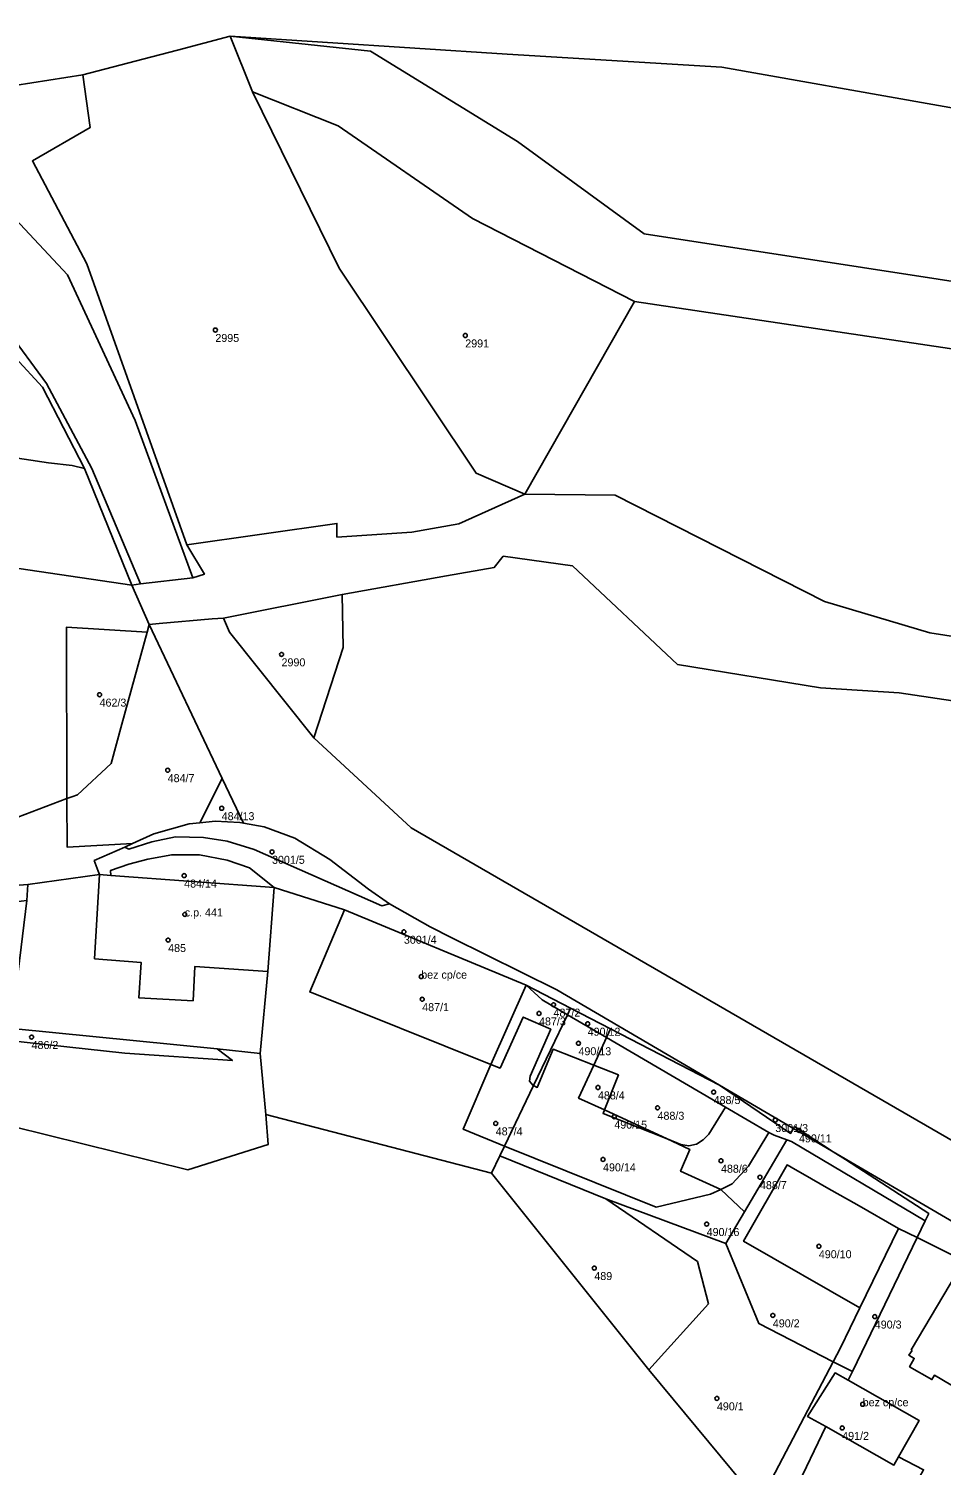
# Model space of a CAD drawing. Extents: x -878211 to -870363, y -1058464 to -1052522.
# Drawn here: x -874055.8 to -873941.8, y -1056425.6 to -1056246.1 of the extents above; entities that cross this region are included whole.
import ezdxf

# ---------------------------------------------------------------- set-up
doc = ezdxf.new("R2010")
doc.units = 0
for name, color, linetype in [('Definiční body', 7, 'Continuous'), ('Polygon budovy', 7, 'Continuous'), ('Polygon parcely', 7, 'Continuous')]:
    doc.layers.add(name, color=color, linetype=linetype)

msp = doc.modelspace()

# ---------------------------------------------------------------- linework, layer by layer
at = {"layer": 'Definiční body'}
for centre in [(-874032.51, -1056283.74994), (-874001.28, -1056284.42994), (-874024.24, -1056324.27994), (-874046.98, -1056329.30994), (-874038.47, -1056338.74994), (-874031.72, -1056343.49994), (-874025.43, -1056348.94994), (-874036.41, -1056351.91994), (-874036.33, -1056356.76994), (-874008.95, -1056358.93994), (-874038.41, -1056359.96994), (-874006.78, -1056364.53994), (-874006.66, -1056367.35994), (-873990.25, -1056368.04994), (-873992.06, -1056369.13994), (-873985.98, -1056370.42994), (-874055.48, -1056372.08994), (-873987.13, -1056372.86994), (-873984.7, -1056378.38994), (-873970.24, -1056378.96994), (-873977.25, -1056380.92994), (-873997.47, -1056382.87994), (-873982.65, -1056382.03994), (-873962.53, -1056382.45994), (-873959.57, -1056383.75994), (-873984.06, -1056387.37994), (-873969.32, -1056387.54994), (-873964.45, -1056389.59994), (-873971.11, -1056395.45994), (-873957.09, -1056398.22994), (-873985.15, -1056400.95994), (-873962.84, -1056406.86994), (-873950.1, -1056407.01994), (-873969.83, -1056417.23994), (-873951.61, -1056417.96994), (-873954.17, -1056420.92994)]:
    msp.add_circle(centre, 0.25, dxfattribs=at)
at = {"layer": 'Polygon budovy'}
for points in [[(-874047.62, -1056362.33), (-874041.77, -1056362.79), (-874042.09, -1056367.18), (-874035.3, -1056367.56), (-874035.06, -1056363.25), (-874025.94, -1056363.91), (-874025.16, -1056353.39), (-874045.59, -1056351.89), (-874047.01, -1056351.79)], [(-874016.36, -1056356.19), (-874020.72, -1056366.45), (-873998.1, -1056375.5), (-873993.66, -1056365.6)], [(-873945.43, -1056411.23), (-873945.83, -1056411.85), (-873945.16, -1056412.23), (-873945.76, -1056413.27), (-873942.95, -1056414.89), (-873942.65, -1056414.34), (-873938.55, -1056416.73), (-873937.97, -1056415.7), (-873934.26, -1056417.86), (-873928.59, -1056408.25), (-873928.47, -1056408.03), (-873932.57, -1056405.61), (-873932.73, -1056405.82), (-873937.42, -1056403.01), (-873939.88, -1056401.63), (-873945.55, -1056411.15)], [(-873958.49, -1056419.48), (-873956.22, -1056420.76), (-873947.71, -1056425.57), (-873947.12, -1056424.52), (-873944.56, -1056419.98), (-873953.43, -1056414.97), (-873955.06, -1056414.05)]]:
    msp.add_lwpolyline(points, close=True, dxfattribs=at)
at = {"layer": 'Polygon parcely'}
for points in [[(-874079.57, -1056258.86), (-874067.1, -1056262.42), (-874061.1, -1056266.05), (-874050.97, -1056276.86), (-874042.54, -1056295.05), (-874035.32, -1056314.71), (-874033.87, -1056314.23), (-874036.08, -1056310.57), (-874048.58, -1056275.46), (-874055.38, -1056262.61), (-874048.16, -1056258.46), (-874049.09, -1056251.87), (-874059.72, -1056253.54), (-874075.21, -1056253.33), (-874110.6, -1056246.1), (-874111.48, -1056250.46), (-874089.99, -1056256.06), (-874082.23, -1056258.11)], [(-874049.09, -1056251.87), (-874048.16, -1056258.46), (-874055.38, -1056262.61), (-874048.58, -1056275.46), (-874036.08, -1056310.57), (-874017.31, -1056307.91), (-874017.32, -1056309.62), (-874007.97, -1056309.02), (-874002.08, -1056307.95), (-873993.82, -1056304.25), (-873999.93, -1056301.64), (-874017.02, -1056276.02), (-874027.88, -1056253.98), (-874030.65, -1056247.03), (-874037.26, -1056248.76), (-874042.53, -1056250.15)], [(-873797.24, -1056300.31), (-873896.52, -1056284.41), (-873978.91, -1056271.72), (-873994.77, -1056260.17), (-874013.14, -1056248.9), (-874030.65, -1056247.03), (-874027.88, -1056253.98), (-874017.16, -1056258.25), (-874000.36, -1056269.81), (-873980.12, -1056280.18), (-873897.49, -1056292.51), (-873788.4, -1056310.11), (-873790.45, -1056308.07), (-873795.73, -1056302.13)], [(-873797.24, -1056300.31), (-873819.79, -1056279.67), (-873848.06, -1056269.06), (-873855.46, -1056263.87), (-873865.64, -1056260.91), (-873876.47, -1056261.7), (-873908.1, -1056261.09), (-873916.49, -1056260.24), (-873969.22, -1056250.9), (-873996.05, -1056249.29), (-874030.65, -1056247.03), (-874013.14, -1056248.9), (-873994.77, -1056260.17), (-873978.91, -1056271.72), (-873896.52, -1056284.41)], [(-874116.49, -1056257.43), (-874101.93, -1056260.55), (-874088.26, -1056264.21), (-874075.17, -1056269.51), (-874063.93, -1056278.01), (-874058.57, -1056283.7), (-874053.6, -1056290.43), (-874047.93, -1056301.04), (-874041.87, -1056315.47), (-874035.32, -1056314.71), (-874042.54, -1056295.05), (-874050.97, -1056276.86), (-874061.1, -1056266.05), (-874067.1, -1056262.42), (-874079.57, -1056258.86), (-874082.23, -1056258.11), (-874089.99, -1056256.06), (-874111.48, -1056250.46), (-874115.23, -1056249.69)], [(-874017.16, -1056258.25), (-874027.88, -1056253.98), (-874017.02, -1056276.02), (-873999.93, -1056301.64), (-873993.82, -1056304.25), (-873980.12, -1056280.18), (-874000.36, -1056269.81)], [(-874122.76, -1056271.35), (-874123.64, -1056273.32), (-874130.06, -1056287.71), (-874125.56, -1056289.45), (-874053.37, -1056300.34), (-874050.4, -1056300.68), (-874048.88, -1056301.03), (-874054.11, -1056290.88), (-874057.5, -1056287.22), (-874065.86, -1056278.28), (-874072.94, -1056272.77), (-874076.09, -1056270.72), (-874084.7, -1056267.52), (-874093.85, -1056264.5), (-874098.46, -1056263.09), (-874117.05, -1056258.67), (-874118.47, -1056261.73), (-874120.51, -1056266.29), (-874121.47, -1056268.45)], [(-874117.05, -1056258.67), (-874098.46, -1056263.09), (-874093.85, -1056264.5), (-874084.7, -1056267.52), (-874076.09, -1056270.72), (-874072.94, -1056272.77), (-874065.86, -1056278.28), (-874057.5, -1056287.22), (-874054.11, -1056290.88), (-874048.88, -1056301.03), (-874042.96, -1056315.61), (-874041.87, -1056315.47), (-874047.93, -1056301.04), (-874053.6, -1056290.43), (-874058.57, -1056283.7), (-874063.93, -1056278.01), (-874075.17, -1056269.51), (-874088.26, -1056264.21), (-874101.93, -1056260.55), (-874116.49, -1056257.43)], [(-873735.34, -1056370.05), (-873761.72, -1056350.69), (-873776.57, -1056335.15), (-873783.86, -1056316.68), (-873788.4, -1056310.11), (-873897.49, -1056292.51), (-873980.12, -1056280.18), (-873993.82, -1056304.25), (-873982.54, -1056304.39), (-873956.39, -1056317.67), (-873943.22, -1056321.59), (-873812.86, -1056341.87), (-873796.72, -1056345.64), (-873789.88, -1056348.96), (-873752.61, -1056361.94)], [(-874100.74, -1056320.17), (-874102.19, -1056334.51), (-874138.68, -1056343.87), (-874136.61, -1056351.17), (-874136.39, -1056351.63), (-874114.3, -1056348.91), (-874062.31, -1056346.55), (-874061.62, -1056346.29), (-874051.06, -1056342.3), (-874051.12, -1056320.88), (-874041.05, -1056321.49), (-874040.79, -1056320.53), (-874042.96, -1056315.61), (-874063.63, -1056312.59), (-874076.74, -1056310.47), (-874077.79, -1056318.66), (-874082.04, -1056318.09), (-874082.2, -1056319.45), (-874083.82, -1056319.24), (-874083.65, -1056317.85), (-874089.61, -1056317.03), (-874089.66, -1056318.17), (-874089.96, -1056318.13), (-874100.28, -1056316.61)], [(-874031.51, -1056319.74), (-874030.73, -1056321.5), (-874020.22, -1056334.71), (-874016.52, -1056323.42), (-874016.65, -1056316.8)], [(-874044.19, -1056332.98), (-874041.05, -1056321.49), (-874051.12, -1056320.88), (-874051.06, -1056342.3), (-874050.43, -1056342.06), (-874049.76, -1056341.81), (-874045.54, -1056337.91)], [(-874034.44, -1056345.3), (-874031.66, -1056339.78), (-874040.79, -1056320.53), (-874041.05, -1056321.49), (-874044.19, -1056332.98), (-874045.54, -1056337.91), (-874049.76, -1056341.81), (-874050.43, -1056342.06), (-874051.06, -1056342.3), (-874051.04, -1056348.34), (-874042.85, -1056347.92), (-874040.22, -1056346.68), (-874035.79, -1056345.45)], [(-874034.44, -1056345.3), (-874032.55, -1056345.1), (-874029.45, -1056345.28), (-874028.99, -1056345.36), (-874031.66, -1056339.78)], [(-874042.85, -1056347.92), (-874043.84, -1056348.38), (-874043.31, -1056348.59), (-874040.47, -1056347.68), (-874037.48, -1056347.09), (-874034.01, -1056347.14), (-874031.03, -1056347.6), (-874027.65, -1056348.65), (-874011.71, -1056355.68), (-874010.74, -1056355.42), (-874013.39, -1056353.61), (-874018.19, -1056349.9), (-874022.58, -1056347.23), (-874026.42, -1056345.83), (-874028.99, -1056345.36), (-874029.45, -1056345.28), (-874032.55, -1056345.1), (-874034.44, -1056345.3), (-874035.79, -1056345.45), (-874040.22, -1056346.68)], [(-874043.31, -1056348.59), (-874043.84, -1056348.38), (-874047.64, -1056350.04), (-874047.16, -1056351.36), (-874047.01, -1056351.79), (-874045.59, -1056351.89), (-874045.62, -1056351.28), (-874043.34, -1056350.5), (-874040.93, -1056349.84), (-874037.96, -1056349.3), (-874034.51, -1056349.3), (-874031.05, -1056349.98), (-874028.26, -1056350.94), (-874025.16, -1056353.39), (-874016.36, -1056356.19), (-873993.66, -1056365.6), (-873988.12, -1056368.49), (-873983.13, -1056371.07), (-873969.5, -1056378.1), (-873989.84, -1056366.2), (-874002.94, -1056359.69), (-874005.68, -1056358.3), (-874010.74, -1056355.42), (-874011.71, -1056355.68), (-874027.65, -1056348.65), (-874031.03, -1056347.6), (-874034.01, -1056347.14), (-874037.48, -1056347.09), (-874040.47, -1056347.68)], [(-874045.59, -1056351.89), (-874025.16, -1056353.39), (-874028.26, -1056350.94), (-874031.05, -1056349.98), (-874034.51, -1056349.3), (-874037.96, -1056349.3), (-874040.93, -1056349.84), (-874043.34, -1056350.5), (-874045.62, -1056351.28)], [(-874025.94, -1056363.91), (-874025.16, -1056353.39), (-874045.59, -1056351.89), (-874047.01, -1056351.79), (-874055.94, -1056353.02), (-874056.06, -1056355.02), (-874057.15, -1056363.95), (-874057.92, -1056371), (-874032.3, -1056373.57), (-874026.9, -1056374.16)], [(-873996.96, -1056386.93), (-873996.37, -1056385.7), (-874001.54, -1056383.61), (-873998.1, -1056375.5), (-873993.66, -1056365.6), (-874016.36, -1056356.19), (-874025.16, -1056353.39), (-874025.94, -1056363.91), (-874026.9, -1056374.16), (-874026.22, -1056381.77), (-873998.01, -1056389.1)], [(-874026.22, -1056381.77), (-874026.9, -1056374.16), (-874032.3, -1056373.57), (-874030.38, -1056375.02), (-874043.83, -1056374.1), (-874060.65, -1056372.28), (-874059.69, -1056363.68), (-874057.15, -1056363.95), (-874056.06, -1056355.02), (-874057.5, -1056355.2), (-874062.67, -1056356.52), (-874067.66, -1056357.57), (-874076.8, -1056357.66), (-874085.23, -1056357.74), (-874085.26, -1056363.47), (-874085.27, -1056367.09), (-874072.2, -1056369.4), (-874062.24, -1056372.28), (-874062.24, -1056382.16), (-874035.94, -1056388.69), (-874025.92, -1056385.52)], [(-874032.3, -1056373.57), (-874057.92, -1056371), (-874057.15, -1056363.95), (-874059.69, -1056363.68), (-874060.65, -1056372.28), (-874043.83, -1056374.1), (-874030.38, -1056375.02)], [(-873992.75, -1056378.15), (-873988.51, -1056369.29), (-873991.68, -1056367.44), (-873993.66, -1056365.6), (-873998.1, -1056375.5), (-873996.93, -1056375.96), (-873994.04, -1056369.59), (-873990.59, -1056371.12), (-873993.15, -1056376.97), (-873993.24, -1056377.59), (-873992.84, -1056378.11)], [(-873988.51, -1056369.29), (-873988.12, -1056368.49), (-873993.66, -1056365.6), (-873991.68, -1056367.44)], [(-873983.13, -1056371.07), (-873988.12, -1056368.49), (-873988.51, -1056369.29), (-873983.63, -1056372.14)], [(-873996.37, -1056385.7), (-873992.75, -1056378.15), (-873992.84, -1056378.11), (-873993.24, -1056377.59), (-873993.15, -1056376.97), (-873990.59, -1056371.12), (-873994.04, -1056369.59), (-873996.93, -1056375.96), (-873998.1, -1056375.5), (-874001.54, -1056383.61)], [(-873985.23, -1056375.61), (-873983.63, -1056372.14), (-873988.51, -1056369.29), (-873992.75, -1056378.15), (-873992.28, -1056378.37), (-873990.31, -1056373.62)], [(-873983.89, -1056381.2), (-873976.06, -1056384.81), (-873974.32, -1056385.5), (-873973.35, -1056385.68), (-873972.4, -1056385.47), (-873971.53, -1056384.94), (-873970.83, -1056384.2), (-873968.76, -1056380.83), (-873983.63, -1056372.14), (-873985.23, -1056375.61), (-873982.14, -1056376.82)], [(-873943.79, -1056395.05), (-873943.35, -1056394.14), (-873953.76, -1056387.4), (-873955.28, -1056386.42), (-873960.26, -1056383.5), (-873960.62, -1056384.12), (-873969.5, -1056378.1), (-873983.13, -1056371.07), (-873983.63, -1056372.14), (-873968.76, -1056380.83), (-873963.32, -1056384.02), (-873962.66, -1056384.36), (-873961.1, -1056384.93), (-873960.49, -1056385.15)], [(-873976.06, -1056384.81), (-873984.06, -1056381.64), (-873983.89, -1056381.2), (-873987.12, -1056379.71), (-873985.23, -1056375.61), (-873990.31, -1056373.62), (-873992.28, -1056378.37), (-873992.75, -1056378.15), (-873996.37, -1056385.7), (-873977.43, -1056393.33), (-873970.65, -1056391.73), (-873969.34, -1056391.13), (-873974.38, -1056388.85), (-873973.22, -1056386.12)], [(-873983.89, -1056381.2), (-873982.14, -1056376.82), (-873985.23, -1056375.61), (-873987.12, -1056379.71)], [(-873960.26, -1056383.5), (-873969.5, -1056378.1), (-873960.62, -1056384.12)], [(-873976.06, -1056384.81), (-873983.89, -1056381.2), (-873984.06, -1056381.64)], [(-873973.22, -1056386.12), (-873974.38, -1056388.85), (-873969.34, -1056391.13), (-873967.93, -1056390.42), (-873965.9, -1056388.22), (-873963.32, -1056384.02), (-873968.76, -1056380.83), (-873970.83, -1056384.2), (-873971.53, -1056384.94), (-873972.4, -1056385.47), (-873973.35, -1056385.68), (-873974.32, -1056385.5), (-873976.06, -1056384.81)], [(-873966.37, -1056393.91), (-873961.1, -1056384.93), (-873962.66, -1056384.36), (-873963.32, -1056384.02), (-873965.9, -1056388.22), (-873967.93, -1056390.42), (-873969.34, -1056391.13)], [(-873955.28, -1056386.42), (-873960.13, -1056383.28), (-873960.26, -1056383.5)], [(-873996.96, -1056386.93), (-873983.71, -1056392.31), (-873968.71, -1056397.89), (-873966.37, -1056393.91), (-873969.34, -1056391.13), (-873970.65, -1056391.73), (-873977.43, -1056393.33), (-873996.37, -1056385.7)], [(-873944.81, -1056397.15), (-873943.79, -1056395.05), (-873960.49, -1056385.15), (-873961.1, -1056384.93), (-873966.37, -1056393.91), (-873968.71, -1056397.89), (-873964.58, -1056407.88), (-873955.29, -1056412.65), (-873954.38, -1056410.9), (-873951.96, -1056405.91), (-873966.5, -1056397.61), (-873961.05, -1056388.06), (-873960.06, -1056388.62), (-873959.08, -1056389.18), (-873955.83, -1056391.03), (-873952.36, -1056393.02), (-873947.15, -1056395.99)], [(-873978.35, -1056413.65), (-873970.89, -1056405.44), (-873972.24, -1056400.13), (-873983.71, -1056392.31), (-873996.96, -1056386.93), (-873998.01, -1056389.1)], [(-873947.15, -1056395.99), (-873952.36, -1056393.02), (-873955.83, -1056391.03), (-873959.08, -1056389.18), (-873960.06, -1056388.62), (-873961.05, -1056388.06), (-873966.5, -1056397.61), (-873951.96, -1056405.91)], [(-873955.29, -1056412.65), (-873964.58, -1056407.88), (-873968.71, -1056397.89), (-873983.71, -1056392.31), (-873972.24, -1056400.13), (-873970.89, -1056405.44), (-873978.35, -1056413.65), (-873964.96, -1056429.77), (-873961.38, -1056432.1), (-873960.11, -1056428.84), (-873962.99, -1056427.37)], [(-873951.96, -1056405.91), (-873954.38, -1056410.9), (-873955.29, -1056412.65), (-873952.9, -1056413.88), (-873944.81, -1056397.15), (-873947.15, -1056395.99)], [(-873932.43, -1056403.66), (-873936.47, -1056401.3), (-873944.81, -1056397.15), (-873952.9, -1056413.88), (-873953.43, -1056414.97), (-873944.56, -1056419.98), (-873947.12, -1056424.52), (-873944.01, -1056426.16), (-873944.45, -1056426.98), (-873931.21, -1056433.8), (-873930.74, -1056433.01), (-873911.61, -1056442.82), (-873910.82, -1056441.38), (-873924.77, -1056434.07), (-873923.48, -1056431.37), (-873928.47, -1056428.69), (-873917.49, -1056413.02), (-873927.7, -1056406.62)], [(-873953.43, -1056414.97), (-873952.9, -1056413.88), (-873955.29, -1056412.65), (-873962.99, -1056427.37), (-873960.11, -1056428.84), (-873956.22, -1056420.76), (-873958.49, -1056419.48), (-873955.06, -1056414.05)], [(-873947.71, -1056425.57), (-873947.12, -1056424.52), (-873944.56, -1056419.98), (-873953.43, -1056414.97), (-873955.06, -1056414.05), (-873958.49, -1056419.48), (-873956.22, -1056420.76)], [(-873947.71, -1056425.57), (-873956.22, -1056420.76), (-873960.11, -1056428.84), (-873904.28, -1056455.41), (-873901.21, -1056448.18), (-873911.61, -1056442.82), (-873930.74, -1056433.01), (-873931.21, -1056433.8), (-873944.45, -1056426.98), (-873944.01, -1056426.16), (-873947.12, -1056424.52)]]:
    msp.add_lwpolyline(points, close=True, dxfattribs=at)
for points in [[(-874059.72, -1056253.54), (-874049.09, -1056251.87), (-874042.53, -1056250.15), (-874037.26, -1056248.76), (-874030.65, -1056247.03), (-873996.05, -1056249.29), (-873969.22, -1056250.9), (-873916.49, -1056260.24), (-873908.1, -1056261.09), (-873876.47, -1056261.7), (-873865.64, -1056260.91)], [(-874063.63, -1056312.59), (-874042.96, -1056315.61), (-874048.88, -1056301.03), (-874050.4, -1056300.68), (-874053.37, -1056300.34), (-874125.56, -1056289.45)], [(-873812.86, -1056341.87), (-873943.22, -1056321.59), (-873956.39, -1056317.67), (-873982.54, -1056304.39), (-873993.82, -1056304.25), (-874002.08, -1056307.95), (-874007.97, -1056309.02), (-874017.32, -1056309.62), (-874017.31, -1056307.91), (-874036.08, -1056310.57), (-874033.87, -1056314.23), (-874035.32, -1056314.71), (-874041.87, -1056315.47), (-874042.96, -1056315.61), (-874040.79, -1056320.53), (-874039.53, -1056320.42), (-874032.89, -1056319.84), (-874031.51, -1056319.74), (-874016.65, -1056316.8), (-874003.62, -1056314.46), (-873997.65, -1056313.41), (-873996.53, -1056311.99), (-873987.89, -1056313.21), (-873974.75, -1056325.53), (-873956.88, -1056328.47), (-873947.05, -1056329.07), (-873918.28, -1056333.36)], [(-873865.86, -1056379.66), (-873903.42, -1056335.85), (-873918.28, -1056333.36), (-873947.05, -1056329.07), (-873956.88, -1056328.47), (-873974.75, -1056325.53), (-873987.89, -1056313.21), (-873996.53, -1056311.99), (-873997.65, -1056313.41), (-874003.62, -1056314.46)], [(-874003.62, -1056314.46), (-874016.65, -1056316.8), (-874016.52, -1056323.42), (-874020.22, -1056334.71), (-874008.04, -1056345.96), (-873856.57, -1056433.51)], [(-873856.57, -1056433.51), (-874008.04, -1056345.96), (-874020.22, -1056334.71), (-874030.73, -1056321.5), (-874031.51, -1056319.74), (-874032.89, -1056319.84), (-874039.53, -1056320.42), (-874040.79, -1056320.53), (-874031.66, -1056339.78), (-874028.99, -1056345.36), (-874026.42, -1056345.83), (-874022.58, -1056347.23), (-874018.19, -1056349.9), (-874013.39, -1056353.61), (-874010.74, -1056355.42), (-874005.68, -1056358.3), (-874002.94, -1056359.69), (-873989.84, -1056366.2), (-873969.5, -1056378.1), (-873960.26, -1056383.5), (-873960.13, -1056383.28), (-873955.28, -1056386.42), (-873926.22, -1056403.42), (-873876.13, -1056432)], [(-874136.62, -1056429.22), (-874154.14, -1056399.02), (-874157.21, -1056398.32), (-874158.49, -1056395.01), (-874159.82, -1056388.79), (-874160.5, -1056381.43), (-874159.19, -1056376.12), (-874153.25, -1056366.1), (-874145.97, -1056362.7), (-874127.34, -1056358.1), (-874123.97, -1056357), (-874123.85, -1056356.15), (-874085.23, -1056355.23), (-874055.94, -1056353.02), (-874047.01, -1056351.79), (-874047.16, -1056351.36), (-874047.64, -1056350.04), (-874043.84, -1056348.38), (-874042.85, -1056347.92), (-874051.04, -1056348.34), (-874051.06, -1056342.3), (-874061.62, -1056346.29)], [(-873998.01, -1056389.1), (-874026.22, -1056381.77), (-874025.92, -1056385.52), (-874035.94, -1056388.69), (-874062.24, -1056382.16), (-874062.24, -1056372.28), (-874072.2, -1056369.4), (-874085.27, -1056367.09), (-874085.34, -1056374.16), (-874085.45, -1056376.44), (-874088.23, -1056399.85), (-874079.26, -1056402.21), (-874080.72, -1056419.74), (-874084.09, -1056423.71), (-874089.4, -1056424.57), (-874093.72, -1056425.61)], [(-873847.51, -1056448.88), (-873876.13, -1056432), (-873926.22, -1056403.42), (-873955.28, -1056386.42), (-873953.76, -1056387.4), (-873943.35, -1056394.14), (-873943.79, -1056395.05), (-873944.81, -1056397.15), (-873936.47, -1056401.3), (-873932.43, -1056403.66), (-873927.7, -1056406.62), (-873917.49, -1056413.02), (-873892.23, -1056426.99), (-873838.7, -1056458.67)], [(-873898.09, -1056513.59), (-873921, -1056504.08), (-873917.2, -1056492.27), (-873913.39, -1056481), (-873914.25, -1056480.76), (-873905.3, -1056458.17), (-873961.38, -1056432.1), (-873964.96, -1056429.77), (-873978.35, -1056413.65), (-873998.01, -1056389.1)]]:
    msp.add_lwpolyline(points, dxfattribs=at)

# ---------------------------------------------------------------- texts
at = {"layer": 'Definiční body'}
for s, p in [('2995', (-874032.51, -1056285.239)), ('2991', (-874001.28, -1056285.919)), ('2990', (-874024.24, -1056325.769)), ('462/3', (-874046.98, -1056330.799)), ('484/7', (-874038.47, -1056340.239)), ('484/13', (-874031.72, -1056344.989)), ('3001/5', (-874025.43, -1056350.439)), ('484/14', (-874036.41, -1056353.409)), ('c.p. 441', (-874036.33, -1056357.02)), ('3001/4', (-874008.95, -1056360.429)), ('485', (-874038.41, -1056361.459)), ('bez cp/ce', (-874006.78, -1056364.79)), ('487/1', (-874006.66, -1056368.849)), ('487/2', (-873990.25, -1056369.539)), ('487/3', (-873992.06, -1056370.629)), ('490/12', (-873985.98, -1056371.919)), ('486/2', (-874055.48, -1056373.579)), ('490/13', (-873987.13, -1056374.359)), ('488/4', (-873984.7, -1056379.879)), ('488/5', (-873970.24, -1056380.459)), ('490/15', (-873982.65, -1056383.529)), ('488/3', (-873977.25, -1056382.419)), ('3001/3', (-873962.53, -1056383.949)), ('487/4', (-873997.47, -1056384.369)), ('490/11', (-873959.57, -1056385.249)), ('490/14', (-873984.06, -1056388.869)), ('488/6', (-873969.32, -1056389.039)), ('488/7', (-873964.45, -1056391.089)), ('490/16', (-873971.11, -1056396.949)), ('490/10', (-873957.09, -1056399.719)), ('489', (-873985.15, -1056402.449)), ('490/2', (-873962.84, -1056408.359)), ('490/3', (-873950.1, -1056408.509)), ('490/1', (-873969.83, -1056418.729)), ('bez cp/ce', (-873951.61, -1056418.22)), ('491/2', (-873954.17, -1056422.419))]:
    msp.add_text(s, height=0.999996, dxfattribs=at).set_placement(p)

doc.saveas('drawing.dxf')
